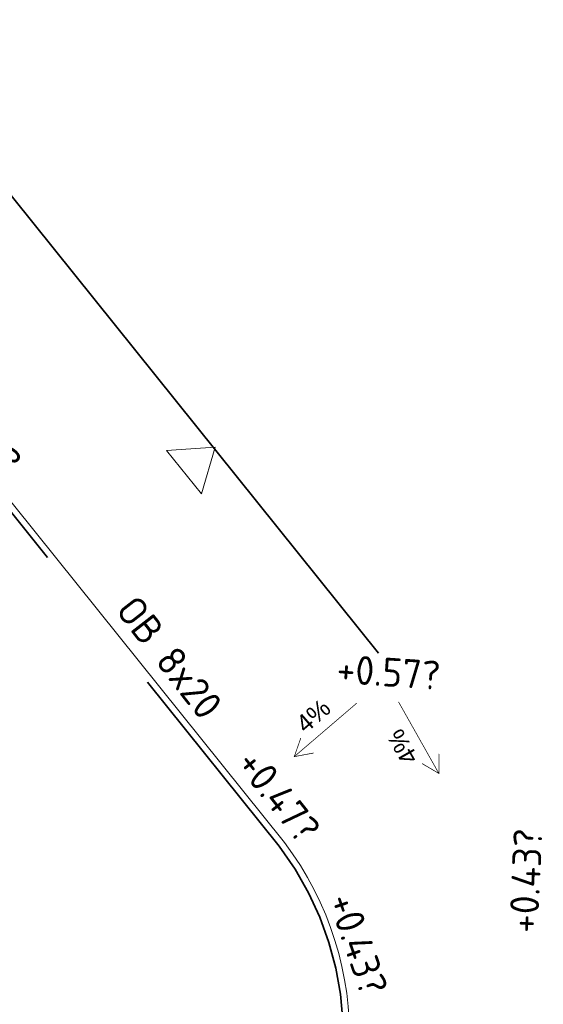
# Model space of a CAD drawing. Header units: metres. Extents: x 92403 to 95147, y 464428 to 465602.
# Tile 455 of 568: x 93255.42 to 93261.97, y 465115.22 to 465127.53. Entities that reach past the tile are written whole.
import ezdxf

# ---------------------------------------------------------------- set-up
doc = ezdxf.new("R2010")
doc.units = ezdxf.units.M
doc.linetypes.add('VH-OPSLUITBAND_80X200', pattern=[14, 8, -2, 2, -2])
doc.layers.get('0').update_dxf_attribs({"linetype": 'CONTINUOUS'})
for name, color, linetype, lineweight in [('B-RO-OG-TOPOGRAFIE_BEBOUWING_ENTREE-S', 7, 'CONTINUOUS', 5), ('N-RO-IE-MEUBILAIR_WEGMEUBILAIR_CONTAINER-G', 7, 'CONTINUOUS', 35), ('N-WE-VH-KANTOPSLUITING_OPSLUITBAND_80X200-G', 7, 'VH-OPSLUITBAND_80X200', 35), ('N-WE-VH-KANTOPSLUITING_TROTTOIRBAND_130 150-T18', 10, 'CONTINUOUS', 18), ('N-WE-VH-KANTOPSLUITING_VOORKANTBAND-G', 50, 'CONTINUOUS', 35), ('X-XX-AL-HOOGTELABEL-T-afschot', 7, 'CONTINUOUS', 18), ('X-XX-AL-HOOGTELABEL-T18', 7, 'CONTINUOUS', 18)]:
    doc.layers.add(name, color=color, linetype=linetype, lineweight=lineweight)
doc.styles.add('1_500_2mm', font='arial.ttf', dxfattribs={"height": 1})
doc.styles.add('NLCS-ISO-M200-T18', font='NLCS-ISO.ttf', dxfattribs={"height": 0.36})

# ---------------------------------------------------------------- blocks, each defined once
blk = doc.blocks.new('SRO-BEBOUWING_ENTREE')
blk.add_lwpolyline([(0, 0.35), (0, -0.35), (0.5, 0)], close=True)

msp = doc.modelspace()

# ---------------------------------------------------------------- linework, layer by layer
at = {"layer": 'N-RO-IE-MEUBILAIR_WEGMEUBILAIR_CONTAINER-G', "flags": 128}
msp.add_lwpolyline([(93252.79799999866, 465128.4670000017), (93259.906, 465119.611)], dxfattribs=at)
at = {"layer": 'N-WE-VH-KANTOPSLUITING_OPSLUITBAND_80X200-G', "flags": 128}
msp.add_lwpolyline([(93258.49325282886, 465112.2368149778, 0.3561956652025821), (93258.66681338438, 465117.1928989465), (93250.8719086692, 465126.9049787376, -0.04781179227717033), (93247.53420800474, 465132.037448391, 0.04614285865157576), (93243.36681542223, 465138.5078117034), (93218.29716964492, 465169.425666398, 0.2121419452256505), (93211.24478407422, 465172.9692774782, -0.1409601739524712), (93206.03863623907, 465174.8840797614, 0.3560977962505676), (93203.61481094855, 465174.7587090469), (93199.13102579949, 465170.6984263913), (93201.2426071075, 465168.4335332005), (93199.63064241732, 465166.9049303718), (93197.4831382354, 465169.2083546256, 0.03115505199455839), (93193.18934051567, 465164.9746027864, 0.03117988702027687)], format="xyb", dxfattribs=at)
at = {"layer": 'N-WE-VH-KANTOPSLUITING_VOORKANTBAND-G', "linetype": 'Continuous', "lineweight": 15}
msp.add_lwpolyline([(93258.55559267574, 465112.1865724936, 0.3560408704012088), (93258.7298753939, 465117.2421364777), (93250.93440369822, 465126.9549226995, -0.04781015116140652), (93247.60514872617, 465132.0744269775, 0.0461466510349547), (93243.42938039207, 465138.5576723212), (93218.35916396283, 465169.4762307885, 0.2121215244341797), (93211.2495816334, 465173.0491396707, -0.1409348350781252), (93206.08593026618, 465174.9486032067, 0.3560977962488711), (93203.56111225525, 465174.8180087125), (93199.01716071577, 465170.7032425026), (93201.13, 465168.437), (93199.63413873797, 465167.0184963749), (93197.48898170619, 465169.3194030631, 0.03157863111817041), (93193.12652338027, 465165.0243737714)], format="xyb", dxfattribs=at)
at = {"layer": 'X-XX-AL-HOOGTELABEL-T-afschot'}
for points, const_width in [([(93259.63433064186, 465118.982766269), (93258.85381964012, 465118.3146849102)], 0.008864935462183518), ([(93260.15822217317, 465118.9991095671), (93260.6625682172, 465118.1040312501)], 0.008864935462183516), ([(93259.0953295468, 465118.3597164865), (93258.85381964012, 465118.3146849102), (93258.93557610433, 465118.5463544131)], 0.008864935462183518), ([(93260.66514181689, 465118.3496900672), (93260.6625682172, 465118.1040312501), (93260.45110824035, 465118.2290894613)], 0.008864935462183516)]:
    msp.add_lwpolyline(points, dxfattribs=dict(at, const_width=const_width))

# ---------------------------------------------------------------- block references
at = {"layer": 'B-RO-OG-TOPOGRAFIE_BEBOUWING_ENTREE-S', "ltscale": 1.000000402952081, "rotation": 38.89852266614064}
msp.add_blockref('SRO-BEBOUWING_ENTREE', (93257.474378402, 465121.8736718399), dxfattribs=at)

# ---------------------------------------------------------------- texts
at = {"layer": 'N-WE-VH-KANTOPSLUITING_TROTTOIRBAND_130 150-T18', "insert": (93256.89009866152, 465120.3638278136), "char_height": 0.36, "width": 4.669349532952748, "attachment_point": 1, "rotation": 307.9519008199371, "style": 'NLCS-ISO-M200-T18'}
msp.add_mtext('OB 8x20', dxfattribs=at)
at = {"layer": 'X-XX-AL-HOOGTELABEL-T-afschot', "char_height": 0.2199999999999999, "attachment_point": 3, "style": '1_500_2mm'}
for insert, width, rotation in [((93259.18620924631, 465119.054706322), 4.669349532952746, 40.90407075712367), ((93260.00089228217, 465118.5733919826), 4.669349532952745, 119.74184613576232)]:
    msp.add_mtext('4%', dxfattribs=dict(at, insert=insert, width=width, rotation=rotation))
at = {"layer": 'X-XX-AL-HOOGTELABEL-T18', "char_height": 0.36, "width": 4.669349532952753, "attachment_point": 1, "style": 'NLCS-ISO-M200-T18'}
for s, insert, rotation in [('+0.51?', (93254.70910145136, 465122.9954480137), 308.3148706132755), ('+0.57?', (93259.39954065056, 465119.5947592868), 356.1511627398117), ('+0.47?', (93258.39534866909, 465118.4463620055), 308.3148706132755), ('+0.43?', (93261.53894124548, 465116.1194198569), 87.31280368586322), ('+0.43?', (93259.61017141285, 465116.6439953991), 288.9561516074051)]:
    msp.add_mtext(s, dxfattribs=dict(at, insert=insert, rotation=rotation))

doc.saveas('drawing.dxf')
